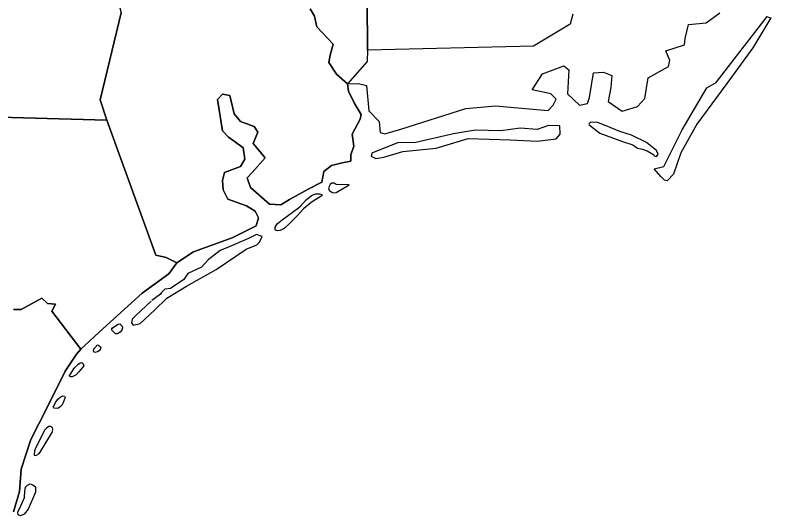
# Model space of a CAD drawing. Extents: x 925297 to 940193, y 663541 to 689899.
# Drawn here: x 937749.3 to 938075.6, y 687667.3 to 687883.8 of the extents above; entities that cross this region are included whole.
import ezdxf

# ---------------------------------------------------------------- set-up
doc = ezdxf.new("R2010")
doc.units = 0
doc.layers.add('Old_Level_20', color=7, linetype='Continuous')

msp = doc.modelspace()

# ---------------------------------------------------------------- linework, layer by layer
at = {"layer": 'Old_Level_20'}
for points in [[(937756.24, 687952.79), (937774.72, 687940.69), (937775.98, 687914.03), (937790.36, 687902.65), (937795.15, 687884.75), (937786, 687847.11), (937788.84, 687838.37), (937732.15, 687839.92)], [(937901.31, 687890.17), (937901.41, 687868.69), (937901.31, 687863.76), (937892.78, 687854.07), (937888, 687858.25), (937884.77, 687863.24), (937885.37, 687866.43), (937886.55, 687871.17), (937879.62, 687878.76), (937878.54, 687883.37), (937876.61, 687886.47)], [(937990.13, 687884.26), (937988.91, 687879.82), (937973.13, 687870.42), (937901.41, 687868.69), (937901.31, 687890.17)], [(937876.61, 687886.47), (937878.54, 687883.37), (937879.62, 687878.76), (937886.55, 687871.17), (937885.37, 687866.43), (937884.77, 687863.24), (937888, 687858.25), (937892.78, 687854.07), (937893.3, 687850.95), (937895.67, 687845.85), (937898.63, 687840.9), (937898.23, 687838.78), (937894.77, 687832.28), (937895.48, 687827.21), (937894.18, 687823.34), (937894.22, 687820.59), (937890.48, 687819.91), (937885.83, 687818.84), (937882.54, 687816.16), (937881.69, 687811.65), (937875.84, 687808.62), (937867.76, 687804.07), (937863.99, 687801.74), (937859.06, 687802.1), (937850.97, 687809.33), (937849.52, 687813.43), (937851.63, 687815.79), (937857.27, 687822.16), (937852.03, 687828.33), (937854.05, 687833.17), (937852.57, 687835.64), (937846.58, 687837.83), (937843.85, 687841.07), (937842.01, 687849.09), (937838.78, 687849.68), (937836.67, 687847.31), (937838.86, 687833.75), (937841.43, 687831.08), (937843.87, 687829.27), (937847.77, 687826.36), (937848.54, 687821.56), (937846.55, 687818.36), (937839.68, 687815.77), (937838.77, 687812.37), (937839.1, 687808.2), (937841.14, 687804.27), (937849.22, 687801.42), (937852.95, 687799.1), (937854.33, 687796.11), (937853.42, 687792.72), (937843, 687787.49), (937826.36, 687781.48), (937819.11, 687776.77), (937814.53, 687778.97), (937810.02, 687780.05), (937788.84, 687838.37), (937786, 687847.11), (937795.15, 687884.75)], [(937972.53, 687851.55), (937976.93, 687858.42), (937986.25, 687861.88), (937988.41, 687860.09), (937987.79, 687849.76), (937992.98, 687844.93), (937996.46, 687845.64), (937997.25, 687848.24), (937999.05, 687858.9), (938003.29, 687859.19), (938006.9, 687857.68), (938006.45, 687852.54), (938005.26, 687846.44), (938011.4, 687842.24), (938017.93, 687844.29), (938021.14, 687847.81), (938022.59, 687856.61), (938031.37, 687861.52), (938031.89, 687864.18), (938030.21, 687868.36), (938038.25, 687870.94), (938038.51, 687873.64), (938039.98, 687879.69), (938047.67, 687880.41), (938053.57, 687884.79)], [(938073.71, 687883.22), (938075.57, 687882.64), (938067.79, 687869.63), (938056.51, 687854.21), (938043.55, 687836.62), (938036.72, 687824.29), (938033.59, 687815.04), (938030.78, 687812.11), (938029.59, 687812.47), (938028.09, 687814.03), (938025.23, 687817.33), (938029.4, 687818.41), (938037.24, 687834.27), (938047.9, 687852.29), (938051.9, 687854.7), (938059.79, 687864.73), (938066.27, 687873.04), (938073.92, 687883.19)], [(937748.54, 687669.07), (937751.23, 687677.85), (937751.89, 687687.53), (937756.15, 687700.4), (937763.02, 687713.9), (937770.92, 687729.95), (937775.85, 687737.26), (937777.63, 687739.4), (937785.6, 687746.71), (937804.2, 687763.59), (937815.71, 687771.92), (937819.11, 687776.77), (937826.36, 687781.48), (937843, 687787.49), (937853.42, 687792.72), (937854.33, 687796.11), (937852.95, 687799.1), (937849.22, 687801.42), (937841.14, 687804.27), (937839.1, 687808.2), (937838.77, 687812.37), (937839.68, 687815.77), (937846.55, 687818.36), (937848.54, 687821.56), (937847.77, 687826.36), (937843.87, 687829.27), (937841.43, 687831.08), (937838.86, 687833.75), (937836.67, 687847.31), (937838.78, 687849.68), (937842.01, 687849.09), (937843.85, 687841.07), (937846.58, 687837.83), (937852.57, 687835.64), (937854.05, 687833.17), (937852.03, 687828.33), (937857.27, 687822.16), (937851.63, 687815.79), (937849.52, 687813.43), (937850.97, 687809.33), (937859.06, 687802.1), (937863.99, 687801.74), (937867.76, 687804.07), (937875.84, 687808.62), (937881.69, 687811.65), (937882.54, 687816.16), (937885.83, 687818.84), (937890.48, 687819.91), (937894.22, 687820.59), (937894.18, 687823.34), (937895.48, 687827.21), (937894.77, 687832.28), (937898.23, 687838.78), (937898.63, 687840.9), (937895.67, 687845.85), (937893.3, 687850.95), (937892.78, 687854.07), (937897.56, 687854.29), (937901, 687853.38), (937902, 687842.48), (937906.4, 687837.82), (937906.88, 687833.06), (937908.98, 687832.4), (937915.77, 687834.43), (937943.95, 687843.46), (937956.7, 687844.64), (937979.42, 687842.55), (937981.55, 687844.9), (937982.87, 687847.4), (937980.54, 687849.76), (937972.53, 687851.55)], [(937732.15, 687839.92), (937788.84, 687838.37)], [(937788.84, 687838.37), (937810.02, 687780.05), (937814.53, 687778.97), (937819.11, 687776.77), (937815.71, 687771.92), (937804.2, 687763.59), (937785.6, 687746.71), (937777.63, 687739.4), (937765.13, 687755.82), (937766.78, 687758.81), (937763.25, 687759.16), (937760.91, 687761.5), (937751.98, 687756.52), (937748.67, 687756.56)], [(937914.41, 687828.55), (937903.24, 687824.17), (937902.97, 687822.83), (937904.99, 687821.84), (937908.49, 687822.42), (937916.67, 687824.83), (937931.03, 687826.33), (937944.89, 687830.44), (937963, 687829.85), (937974.71, 687829.27), (937982.84, 687830.33), (937984.61, 687832.35), (937984.42, 687835.98), (937979.62, 687836.05), (937974.67, 687834.4), (937967.31, 687834.96), (937959.02, 687833.73), (937948.09, 687834.04), (937938.62, 687832.52), (937922.26, 687828.66), (937914.46, 687828.55)], [(937997.05, 687836.56), (938001.73, 687832.75), (938011.58, 687829.17), (938015.91, 687827.65), (938017.99, 687826.31), (938020.18, 687825.91), (938022.12, 687825.1), (938024.91, 687823.51), (938025.24, 687822.99), (938026.13, 687822.74), (938026.9, 687823.72), (938026.16, 687825.32), (938021.82, 687828.69), (938015.35, 687831.93), (938010.3, 687833.42), (938004.41, 687835.98), (938000.42, 687837.45), (937998.98, 687837.41), (937997.74, 687837.45), (937997.38, 687837.28), (937997.1, 687836.87), (937997.02, 687836.67)], [(937887.93, 687807.16), (937893.49, 687810.48), (937887.97, 687810.58), (937887, 687811.08), (937886.07, 687811.21), (937885.28, 687810.55), (937884.53, 687809.17), (937884.86, 687808.07), (937885.68, 687807.45), (937886.62, 687806.98), (937887.87, 687807.11)], [(937872.53, 687801.19), (937874.89, 687804), (937877.29, 687805.81), (937879.15, 687806.58), (937880.73, 687806.53), (937881.67, 687806.3), (937881.78, 687805.71), (937879.06, 687804.03), (937877.1, 687802.77), (937873.78, 687799.99), (937871.05, 687796.97), (937867.56, 687793.56), (937865.4, 687791.62), (937863.75, 687790.71), (937862.44, 687790.53), (937861.61, 687791.04), (937861.56, 687792.14), (937862.49, 687793.63), (937864.54, 687795.37), (937871.68, 687800.42), (937872.63, 687801.36)], [(937807.98, 687760.18), (937801.45, 687754.02), (937799.88, 687752.32), (937799.59, 687750.79), (937800.31, 687749.77), (937803.26, 687750.51), (937809.54, 687756.32), (937814.86, 687761.41), (937823.33, 687766.57), (937836.08, 687773.86), (937849.11, 687782.68), (937853.69, 687784.5), (937854.86, 687785.63), (937855.96, 687788.04), (937853.51, 687788.98), (937850.1, 687787.18), (937841.67, 687783.64), (937837.85, 687781.98), (937832.58, 687777.96), (937829.75, 687774.88), (937823.91, 687772.09), (937822.19, 687769.57), (937816.36, 687765.6), (937814.01, 687765.38), (937812.55, 687763.89), (937812.09, 687763.23), (937808.27, 687760.37)], [(937751.98, 687756.52), (937760.91, 687761.5), (937763.25, 687759.16), (937766.78, 687758.81), (937765.13, 687755.82), (937777.63, 687739.4), (937775.85, 687737.26), (937770.92, 687729.95), (937763.02, 687713.9), (937756.15, 687700.4), (937751.89, 687687.53), (937751.23, 687677.85), (937748.54, 687669.07)], [(937748.67, 687756.56), (937751.98, 687756.52)], [(937791.29, 687748.64), (937793.75, 687750.23), (937794.54, 687750.34), (937795, 687749.98), (937795.54, 687749.3), (937795.7, 687748.64), (937795.4, 687747.66), (937794.67, 687746.79), (937793.94, 687746.25), (937793.32, 687746.07), (937792.64, 687745.99), (937791.87, 687746.69), (937791.12, 687747.68), (937791.01, 687748.25), (937791.29, 687748.64)], [(937784.24, 687740.6), (937783.13, 687739.39), (937783, 687738.73), (937783.31, 687738.2), (937783.9, 687738.07), (937784.84, 687738.34), (937785.98, 687739.18), (937786.41, 687739.7), (937786.28, 687740.18), (937785.33, 687741.04), (937785, 687741.17), (937784.56, 687740.98), (937784.31, 687740.71)], [(937773.28, 687728.63), (937774.79, 687731.13), (937776.38, 687732.82), (937777.35, 687733.52), (937778.06, 687733.58), (937778.68, 687733.02), (937779.04, 687732.26), (937778.23, 687731.36), (937776.87, 687729.57), (937775.67, 687728.36), (937773.87, 687727.4), (937773.34, 687727.39), (937772.98, 687727.65), (937772.82, 687727.95), (937773.28, 687728.63)], [(937765.82, 687714.52), (937766.68, 687716.34), (937767.73, 687717.85), (937768.72, 687718.65), (937769.92, 687719.27), (937770.61, 687719.07), (937770.87, 687718.46), (937770.41, 687717.03), (937769.64, 687715.32), (937768.81, 687714.52), (937767.69, 687713.8), (937766.23, 687713.94), (937765.88, 687714.12), (937765.8, 687714.65)], [(937757.74, 687695.41), (937757.55, 687693.65), (937757.85, 687693.5), (937758.57, 687693.61), (937759.58, 687694.18), (937760.19, 687694.95), (937765.42, 687703.66), (937765.62, 687704.8), (937765.41, 687705.42), (937764.64, 687705.95), (937763.91, 687705.94), (937762.81, 687705.32), (937762.16, 687704.53), (937758.09, 687696.64), (937757.73, 687695.43)], [(937753.41, 687675.36), (937753.55, 687677.85), (937753.74, 687679.69), (937754.6, 687680.62), (937755.81, 687681.14), (937756.99, 687680.79), (937758.17, 687679.88), (937758.14, 687677.59), (937754.98, 687670.21), (937753.21, 687668.11), (937751.64, 687667.33), (937750.67, 687667.79), (937750.55, 687669.01), (937751.81, 687671.67), (937753.46, 687675.51)]]:
    msp.add_lwpolyline(points, dxfattribs=at)

doc.saveas('drawing.dxf')
